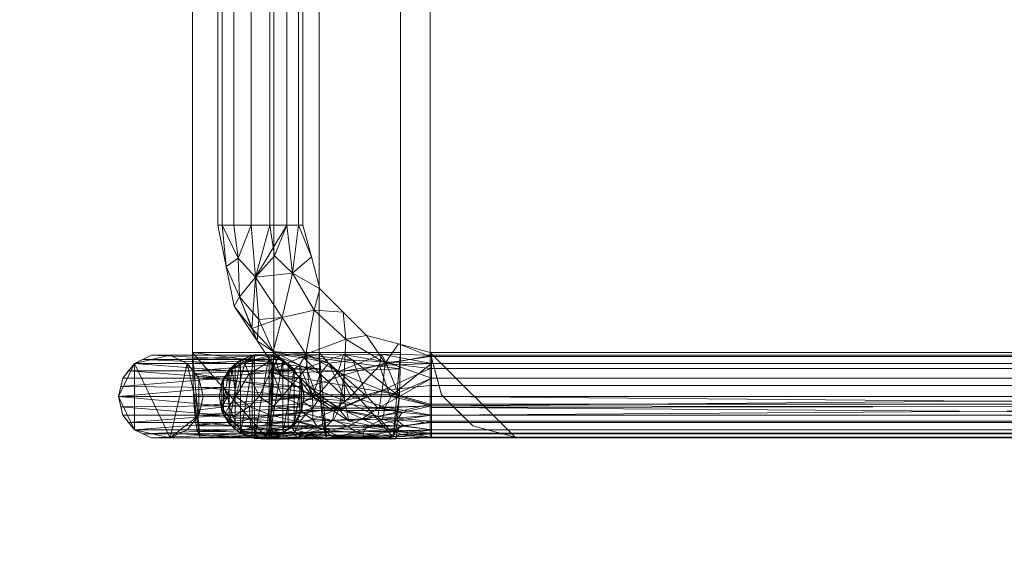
# Model space of a CAD drawing. Header units: inches. Extents: x -774 to 289, y -440 to 407.
# Tile 591 of 656: x 73 to 84, y 187 to 193. Entities that reach past the tile are written whole.
import ezdxf

# ---------------------------------------------------------------- set-up
doc = ezdxf.new("R2010")
doc.units = ezdxf.units.IN
doc.header["$MEASUREMENT"] = 0
for name, color, linetype, lineweight in [('A-FLOR', 192, 'Continuous', 13), ('A-ROOF', 132, 'Continuous', 13), ('I-FURN', 30, 'Continuous', 9)]:
    doc.layers.add(name, color=color, linetype=linetype, lineweight=lineweight)

# ---------------------------------------------------------------- blocks, each defined once
blk = doc.blocks.new('Chair-Breuer - Chair-Breuer-315749-_3D_')
at = {"layer": 'I-FURN'}
mesh = blk.add_polyface(dxfattribs=at)
corners = [(7.5, 9.5, 18), (-7.5, 9.5, 18), (-8, 9.366, 18), (-8.366, 9, 18), (-8.5, 8.5, 18), (-8.5, -5, 18), (-8.366, -5.5, 18), (-8, -5.866, 18), (-7.5, -6, 18), (7.5, -6, 18), (8, -5.866, 18), (8.366, -5.5, 18), (8.5, -5, 18), (8.5, 8.5, 18), (8.366, 9, 18), (8, 9.366, 18)]
mesh.append_faces([[corners[k] for k in face] for face in [(0, 13, 14, 15), (4, 1, 2, 3)]], dxfattribs={"vtx0": -1})
mesh.append_faces([[corners[k] for k in face] for face in [(13, 0, 9, 12)]], dxfattribs={"vtx0": -1, "vtx1": -1, "vtx2": -1})
mesh.append_faces([[corners[k] for k in face] for face in [(9, 0, 1, 8)]], dxfattribs={"vtx0": -1, "vtx2": -1})
mesh.append_faces([[corners[k] for k in face] for face in [(1, 4, 5, 8)]], dxfattribs={"vtx0": -1, "vtx2": -1, "vtx3": -1})
mesh.append_faces([[corners[k] for k in face] for face in [(11, 12, 9, 10)]], dxfattribs={"vtx1": -1})
mesh.append_faces([[corners[k] for k in face] for face in [(6, 7, 8, 5)]], dxfattribs={"vtx2": -1})
mesh = blk.add_polyface(dxfattribs=at)
corners = [(7.5, 9.5, 16.5), (8, 9.366, 16.5), (8.366, 9, 16.5), (8.5, 8.5, 16.5), (8.5, -5, 16.5), (8.366, -5.5, 16.5), (8, -5.866, 16.5), (7.5, -6, 16.5), (-7.5, -6, 16.5), (-8, -5.866, 16.5), (-8.366, -5.5, 16.5), (-8.5, -5, 16.5), (-8.5, 8.5, 16.5), (-8.366, 9, 16.5), (-8, 9.366, 16.5), (-7.5, 9.5, 16.5)]
mesh.append_faces([[corners[k] for k in face] for face in [(7, 0, 3, 4)]], dxfattribs={"vtx0": -1, "vtx1": -1, "vtx3": -1})
mesh.append_faces([[corners[k] for k in face] for face in [(11, 12, 15, 8)]], dxfattribs={"vtx1": -1, "vtx2": -1, "vtx3": -1})
mesh.append_faces([[corners[k] for k in face] for face in [(7, 8, 15, 0)]], dxfattribs={"vtx1": -1, "vtx3": -1})
mesh.append_faces([[corners[k] for k in face] for face in [(9, 10, 11, 8), (5, 6, 7, 4)]], dxfattribs={"vtx2": -1})
mesh.append_faces([[corners[k] for k in face] for face in [(12, 13, 14, 15), (0, 1, 2, 3)]], dxfattribs={"vtx3": -1})
mesh = blk.add_polyface(dxfattribs=at)
corners = [(8.5, 8.5, 18), (8.5, -5, 18), (8.5, -5, 16.5), (8.5, 8.5, 16.5)]
mesh.append_faces([[corners[k] for k in face] for face in [(3, 0, 1, 2)]])
mesh = blk.add_polyface(dxfattribs=at)
corners = [(7.5, -6, 0.5), (7.55, -6, 0.717), (7.688, -6, 0.891), (7.889, -6, 0.987), (8.111, -6, 0.987), (8.312, -6, 0.891), (8.45, -6, 0.717), (8.5, -6, 0.5), (8.5, 7.015, 0.5), (8.45, 7.015, 0.717), (8.312, 7.015, 0.891), (8.111, 7.015, 0.987), (7.889, 7.015, 0.987), (7.688, 7.015, 0.891), (7.55, 7.015, 0.717), (7.5, 7.015, 0.5)]
mesh.append_faces([[corners[k] for k in face] for face in [(8, 9, 6, 7)]], dxfattribs={"vtx1": -1})
mesh.append_faces([[corners[k] for k in face] for face in [(10, 11, 4, 5), (9, 10, 5, 6), (3, 4, 11, 12), (12, 13, 2, 3), (13, 14, 1, 2)]], dxfattribs={"vtx1": -1, "vtx3": -1})
mesh.append_faces([[corners[k] for k in face] for face in [(14, 15, 0, 1)]], dxfattribs={"vtx3": -1})
mesh = blk.add_polyface(dxfattribs=at)
corners = [(8.5, -6, 0.5), (8.45, -6, 0.283), (8.312, -6, 0.109), (8.111, -6, 0.012), (7.889, -6, 0.012), (7.688, -6, 0.109), (7.55, -6, 0.283), (7.5, -6, 0.5), (7.5, 7.015, 0.5), (7.55, 7.015, 0.283), (7.688, 7.015, 0.109), (7.889, 7.015, 0.012), (8.111, 7.015, 0.012), (8.312, 7.015, 0.109), (8.45, 7.015, 0.283), (8.5, 7.015, 0.5)]
mesh.append_faces([[corners[k] for k in face] for face in [(5, 10, 11, 4)]], dxfattribs={"vtx0": -1, "vtx2": -1})
mesh.append_faces([[corners[k] for k in face] for face in [(8, 9, 6, 7)]], dxfattribs={"vtx1": -1})
mesh.append_faces([[corners[k] for k in face] for face in [(9, 10, 5, 6), (3, 4, 11, 12), (12, 13, 2, 3), (13, 14, 1, 2)]], dxfattribs={"vtx1": -1, "vtx3": -1})
mesh.append_faces([[corners[k] for k in face] for face in [(14, 15, 0, 1)]], dxfattribs={"vtx3": -1})
mesh = blk.add_polyface(dxfattribs=at)
corners = [(8.021, 7.015, 16.5), (7.804, 7.015, 16.45), (7.63, 7.015, 16.312), (7.534, 7.015, 16.111), (7.534, 7.015, 15.889), (7.63, 7.015, 15.688), (7.804, 7.015, 15.55), (8.021, 7.015, 15.5), (8.021, -5.985, 15.5), (7.804, -5.985, 15.55), (7.63, -5.985, 15.688), (7.534, -5.985, 15.889), (7.534, -5.985, 16.111), (7.63, -5.985, 16.312), (7.804, -5.985, 16.45), (8.021, -5.985, 16.5)]
mesh.append_faces([[corners[k] for k in face] for face in [(8, 9, 6, 7)]], dxfattribs={"vtx1": -1})
mesh.append_faces([[corners[k] for k in face] for face in [(10, 11, 4, 5), (9, 10, 5, 6), (3, 4, 11, 12), (12, 13, 2, 3), (13, 14, 1, 2)]], dxfattribs={"vtx1": -1, "vtx3": -1})
mesh.append_faces([[corners[k] for k in face] for face in [(14, 15, 0, 1)]], dxfattribs={"vtx3": -1})
mesh = blk.add_polyface(dxfattribs=at)
corners = [(8.021, 7.015, 15.5), (8.238, 7.015, 15.55), (8.412, 7.015, 15.688), (8.508, 7.015, 15.889), (8.508, 7.015, 16.111), (8.412, 7.015, 16.312), (8.238, 7.015, 16.45), (8.021, 7.015, 16.5), (8.021, -5.985, 16.5), (8.238, -5.985, 16.45), (8.412, -5.985, 16.312), (8.508, -5.985, 16.111), (8.508, -5.985, 15.889), (8.412, -5.985, 15.688), (8.238, -5.985, 15.55), (8.021, -5.985, 15.5), (8.148, 7.015, 16.471), (8.129, -5.985, 16.475), (8.325, -5.985, 16.381), (8.325, 7.015, 16.381), (8.46, -5.985, 16.212), (8.46, 7.015, 16.212), (8.508, 7.015, 16), (8.508, -5.985, 16), (8.46, -5.985, 15.788), (8.46, 7.015, 15.788), (8.325, -5.985, 15.619), (8.325, 7.015, 15.619), (8.148, -5.985, 15.529), (8.129, 7.015, 15.525)]
mesh.append_faces([[corners[k] for k in face] for face in [(17, 7, 8)]], dxfattribs={"vtx0": -1})
mesh.append_faces([[corners[k] for k in face] for face in [(9, 16, 17), (28, 1, 14), (7, 17, 16), (1, 28, 29), (15, 29, 28)]], dxfattribs={"vtx0": -1, "vtx1": -1})
mesh.append_faces([[corners[k] for k in face] for face in [(9, 6, 16)]], dxfattribs={"vtx0": -1, "vtx2": -1})
mesh.append_faces([[corners[k] for k in face] for face in [(19, 6, 9, 18), (21, 5, 10, 20), (5, 19, 18, 10), (4, 21, 20, 11), (23, 12, 3, 22), (25, 3, 12, 24), (13, 26, 27, 2), (24, 13, 2, 25), (1, 27, 26, 14), (22, 4, 11, 23)]], dxfattribs={"vtx1": -1, "vtx3": -1})
mesh.append_faces([[corners[k] for k in face] for face in [(15, 0, 29)]], dxfattribs={"vtx2": -1})
mesh = blk.add_polyface(dxfattribs=at)
corners = [(8.5, -5, 18), (8.366, -5.5, 18), (8, -5.866, 18), (7.5, -6, 18), (7.5, -6, 16.5), (8, -5.866, 16.5), (8.366, -5.5, 16.5), (8.5, -5, 16.5), (7.692, -5.948, 18), (7.75, -5.933, 16.5), (8.183, -5.683, 18), (8.183, -5.683, 16.5), (8.448, -5.192, 18), (8.433, -5.25, 16.5)]
mesh.append_faces([[corners[k] for k in face] for face in [(4, 8, 3)]], dxfattribs={"vtx0": -1})
mesh.append_faces([[corners[k] for k in face] for face in [(13, 1, 6), (1, 13, 12)]], dxfattribs={"vtx0": -1, "vtx1": -1})
mesh.append_faces([[corners[k] for k in face] for face in [(2, 9, 5), (8, 4, 9), (10, 11, 6, 1), (12, 13, 7), (11, 10, 2, 5)]], dxfattribs={"vtx0": -1, "vtx2": -1})
mesh.append_faces([[corners[k] for k in face] for face in [(2, 8, 9)]], dxfattribs={"vtx1": -1, "vtx2": -1})
mesh.append_faces([[corners[k] for k in face] for face in [(7, 0, 12)]], dxfattribs={"vtx2": -1})
mesh = blk.add_polyface(dxfattribs=at)
corners = [(7.5, -6, 18), (-7.5, -6, 18), (-7.5, -6, 16.5), (7.5, -6, 16.5)]
mesh.append_faces([[corners[k] for k in face] for face in [(3, 0, 1, 2)]])
mesh = blk.add_polyface(dxfattribs=at)
corners = [(7.5, -6, 0.5), (7.299, -6.75, 0.5), (6.75, -7.299, 0.5), (6, -7.5, 0.5), (6, -7.55, 0.717), (6, -7.688, 0.891), (6, -7.889, 0.987), (6, -8.111, 0.987), (6, -8.312, 0.891), (6, -8.45, 0.717), (6, -8.5, 0.5), (6.957, -8.31, 0.5), (7.768, -7.768, 0.5), (8.31, -6.957, 0.5), (8.5, -6, 0.5), (8.45, -6, 0.717), (8.312, -6, 0.891), (8.111, -6, 0.987), (7.889, -6, 0.987), (7.688, -6, 0.891), (7.55, -6, 0.717), (6.487, -8.403, 0.5), (8.403, -6.487, 0.5), (7.09, -7.743, 0.997), (7.766, -7.012, 0.998), (6.613, -8.058, 0.977), (6.566, -7.623, 0.913), (8.256, -6.616, 0.868), (7.626, -6.53, 0.907), (6.39, -8.263, 0.903), (6.846, -8.247, 0.798), (7.362, -8.039, 0.5), (7.489, -7.852, 0.829), (7.346, -6.994, 0.879), (7.907, -7.426, 0.823), (7.521, -7.464, 0.987), (7.003, -7.369, 0.898), (7.948, -6.565, 0.999), (8.039, -7.362, 0.5), (6.375, -7.4, 0.5), (7.4, -6.375, 0.5), (7.113, -8.02, 0.895), (7.025, -7.025, 0.5), (8.171, -7.074, 0.768)]
mesh.append_faces([[corners[k] for k in face] for face in [(40, 20, 0)]], dxfattribs={"vtx0": -1})
mesh.append_faces([[corners[k] for k in face] for face in [(9, 29, 8), (16, 22, 15), (5, 26, 4), (19, 37, 18)]], dxfattribs={"vtx0": -1, "vtx1": -1})
mesh.append_faces([[corners[k] for k in face] for face in [(39, 4, 26), (21, 30, 29), (7, 29, 25), (9, 21, 29), (25, 23, 26), (35, 23, 32), (25, 26, 5), (28, 1, 33), (34, 24, 35), (31, 32, 41), (25, 30, 41), (19, 28, 37), (36, 26, 23), (27, 22, 16), (43, 37, 24), (43, 24, 34), (24, 28, 33), (30, 25, 29), (24, 37, 28), (32, 12, 34), (20, 40, 28), (41, 32, 23), (33, 36, 35), (27, 43, 13), (34, 35, 32), (33, 35, 24), (35, 36, 23), (33, 42, 36), (17, 37, 27), (2, 26, 36), (25, 41, 23), (31, 41, 30), (43, 27, 37), (38, 43, 34)]], dxfattribs={"vtx0": -1, "vtx1": -1, "vtx2": -1})
mesh.append_faces([[corners[k] for k in face] for face in [(29, 7, 8), (26, 2, 39), (25, 5, 6), (27, 16, 17), (37, 17, 18), (28, 19, 20), (30, 21, 11), (30, 11, 31), (34, 12, 38), (43, 38, 13), (33, 1, 42)]], dxfattribs={"vtx0": -1, "vtx2": -1})
mesh.append_faces([[corners[k] for k in face] for face in [(14, 15, 22), (3, 4, 39)]], dxfattribs={"vtx1": -1})
mesh.append_faces([[corners[k] for k in face] for face in [(31, 12, 32), (6, 7, 25), (13, 22, 27), (40, 1, 28), (42, 2, 36)]], dxfattribs={"vtx1": -1, "vtx2": -1})
mesh.append_faces([[corners[k] for k in face] for face in [(9, 10, 21)]], dxfattribs={"vtx2": -1})
mesh = blk.add_polyface(dxfattribs=at)
corners = [(8.5, -6, 0.5), (8.31, -6.957, 0.5), (7.768, -7.768, 0.5), (6.957, -8.31, 0.5), (6, -8.5, 0.5), (6, -8.45, 0.283), (6, -8.312, 0.109), (6, -8.111, 0.012), (6, -7.889, 0.012), (6, -7.688, 0.109), (6, -7.55, 0.283), (6, -7.5, 0.5), (6.75, -7.299, 0.5), (7.299, -6.75, 0.5), (7.5, -6, 0.5), (7.55, -6, 0.283), (7.688, -6, 0.109), (7.889, -6, 0.012), (8.111, -6, 0.012), (8.312, -6, 0.109), (8.45, -6, 0.283), (8.403, -6.487, 0.5), (6.487, -8.403, 0.5), (7.09, -7.743, 0.003), (7.766, -7.012, 0.001), (6.613, -8.058, 0.022), (6.566, -7.623, 0.087), (8.256, -6.616, 0.131), (7.626, -6.53, 0.092), (6.39, -8.263, 0.097), (6.364, -7.834, 0.017), (6.846, -8.247, 0.201), (7.362, -8.039, 0.5), (7.489, -7.852, 0.17), (7.346, -6.994, 0.121), (7.907, -7.426, 0.176), (7.521, -7.464, 0.012), (7.003, -7.369, 0.101), (7.948, -6.565, 0.001), (8.039, -7.362, 0.5), (6.375, -7.4, 0.5), (7.4, -6.375, 0.5), (7.219, -8.101, 0.242), (7.025, -7.025, 0.5), (8.069, -7.008, 0.101)]
mesh.append_faces([[corners[k] for k in face] for face in [(8, 25, 7), (32, 33, 2), (3, 42, 32), (1, 27, 21), (22, 31, 3), (16, 28, 15), (18, 38, 17), (43, 37, 12)]], dxfattribs={"vtx0": -1, "vtx1": -1})
mesh.append_faces([[corners[k] for k in face] for face in [(37, 43, 34), (5, 29, 22), (25, 26, 23), (33, 35, 2), (26, 25, 30), (25, 29, 7), (30, 9, 26), (34, 28, 24), (41, 15, 28), (42, 23, 33), (24, 28, 38), (44, 38, 27), (38, 18, 27), (35, 33, 36), (19, 21, 27), (38, 44, 24), (29, 25, 31), (22, 29, 31), (23, 42, 25), (42, 33, 32), (25, 8, 30), (3, 31, 42), (36, 33, 23), (36, 34, 24), (37, 23, 26), (44, 35, 24), (44, 39, 35), (36, 23, 37), (35, 36, 24), (37, 26, 12), (36, 37, 34), (16, 38, 28), (10, 40, 26), (13, 28, 34), (42, 31, 25), (1, 44, 27)]], dxfattribs={"vtx0": -1, "vtx1": -1, "vtx2": -1})
mesh.append_faces([[corners[k] for k in face] for face in [(29, 5, 6), (30, 8, 9), (28, 13, 41), (26, 9, 10), (21, 19, 20)]], dxfattribs={"vtx0": -1, "vtx2": -1})
mesh.append_faces([[corners[k] for k in face] for face in [(4, 5, 22), (14, 15, 41)]], dxfattribs={"vtx1": -1})
mesh.append_faces([[corners[k] for k in face] for face in [(40, 12, 26), (6, 7, 29), (16, 17, 38), (18, 19, 27), (1, 39, 44), (39, 2, 35), (43, 13, 34)]], dxfattribs={"vtx1": -1, "vtx2": -1})
mesh.append_faces([[corners[k] for k in face] for face in [(10, 11, 40), (20, 0, 21)]], dxfattribs={"vtx2": -1})
mesh = blk.add_polyface(dxfattribs=at)
corners = [(8.021, -7.484, 18.022), (8.021, -7.291, 17.263), (8.021, -6.741, 16.705), (8.021, -5.985, 16.5), (7.804, -5.985, 16.45), (7.63, -5.985, 16.312), (7.534, -5.985, 16.111), (7.534, -5.985, 15.889), (7.63, -5.985, 15.688), (7.804, -5.985, 15.55), (8.021, -5.985, 15.5), (8.021, -6.936, 15.688), (8.021, -7.745, 16.225), (8.021, -8.288, 17.028), (8.021, -8.484, 17.978), (7.85, -8.454, 17.979), (7.7, -8.368, 17.983), (7.588, -8.234, 17.989), (7.529, -8.071, 17.996), (7.529, -7.898, 18.004), (7.588, -7.735, 18.011), (7.699, -7.602, 18.017), (7.85, -7.515, 18.021), (8.021, -6.472, 15.596), (8.021, -8.384, 17.492), (7.527, -7.766, 16.934), (7.523, -7.02, 16.239), (7.622, -8.183, 17.321), (7.649, -7.54, 17.404), (7.524, -7.862, 17.499), (7.653, -6.598, 15.743), (7.611, -6.525, 16.374), (7.698, -8.333, 17.603), (7.625, -7.195, 16.813), (8.021, -7.34, 15.956), (7.681, -7.458, 16.148), (7.707, -7.869, 16.532), (7.527, -7.45, 16.526), (8.021, -8.016, 16.626), (7.758, -8.137, 16.882), (7.522, -6.573, 16.052), (7.73, -7.084, 15.859), (8.021, -7.388, 17.642), (8.021, -6.363, 16.602), (7.566, -7.489, 17.026), (7.752, -7.296, 17.121), (8.021, -7.016, 16.984), (7.593, -6.913, 16.526)]
mesh.append_faces([[corners[k] for k in face] for face in [(42, 22, 0)]], dxfattribs={"vtx0": -1})
mesh.append_faces([[corners[k] for k in face] for face in [(11, 30, 23), (17, 32, 16), (34, 41, 11), (12, 35, 34), (22, 28, 21), (24, 32, 13), (13, 39, 38), (1, 45, 42)]], dxfattribs={"vtx0": -1, "vtx1": -1})
mesh.append_faces([[corners[k] for k in face] for face in [(44, 45, 33), (23, 30, 8), (26, 40, 41), (13, 32, 27), (40, 7, 30), (29, 21, 28), (28, 44, 25), (47, 43, 31), (47, 31, 26), (40, 26, 31), (15, 32, 24), (18, 27, 32), (28, 42, 45), (39, 25, 36), (22, 42, 28), (25, 27, 29), (33, 47, 37), (25, 29, 28), (37, 36, 25), (18, 29, 27), (43, 4, 31), (34, 35, 41), (36, 35, 12), (37, 26, 35), (46, 33, 45), (39, 13, 27), (38, 39, 36), (36, 37, 35), (37, 25, 44), (25, 39, 27), (40, 31, 5), (41, 40, 30), (26, 41, 35), (11, 41, 30), (37, 44, 33), (28, 45, 44), (37, 47, 26), (2, 47, 33)]], dxfattribs={"vtx0": -1, "vtx1": -1, "vtx2": -1})
mesh.append_faces([[corners[k] for k in face] for face in [(47, 2, 43), (30, 7, 8), (29, 18, 19), (40, 5, 6), (40, 6, 7), (31, 4, 5), (32, 15, 16), (36, 12, 38), (45, 1, 46)]], dxfattribs={"vtx0": -1, "vtx2": -1})
mesh.append_faces([[corners[k] for k in face] for face in [(14, 15, 24), (3, 4, 43)]], dxfattribs={"vtx1": -1})
mesh.append_faces([[corners[k] for k in face] for face in [(8, 9, 23), (20, 21, 29), (17, 18, 32), (19, 20, 29), (46, 2, 33)]], dxfattribs={"vtx1": -1, "vtx2": -1})
mesh.append_faces([[corners[k] for k in face] for face in [(9, 10, 23)]], dxfattribs={"vtx2": -1})
mesh = blk.add_polyface(dxfattribs=at)
corners = [(8.021, -8.484, 17.978), (8.021, -8.288, 17.028), (8.021, -7.745, 16.225), (8.021, -6.936, 15.688), (8.021, -5.985, 15.5), (8.238, -5.985, 15.55), (8.412, -5.985, 15.688), (8.508, -5.985, 15.889), (8.508, -5.985, 16.111), (8.412, -5.985, 16.312), (8.238, -5.985, 16.45), (8.021, -5.985, 16.5), (8.021, -6.741, 16.705), (8.021, -7.291, 17.263), (8.021, -7.484, 18.022), (8.192, -7.515, 18.021), (8.342, -7.601, 18.017), (8.454, -7.735, 18.011), (8.513, -7.898, 18.004), (8.513, -8.071, 17.996), (8.454, -8.234, 17.989), (8.343, -8.367, 17.983), (8.192, -8.454, 17.979), (8.473, -7.556, 16.44), (8.428, -7.213, 16.81), (8.52, -7.792, 17.083), (8.386, -8.114, 17.026), (8.304, -7.152, 15.889), (8.292, -7.383, 17.266), (8.52, -6.88, 16.18), (8.484, -8.062, 17.311), (8.497, -7.72, 17.368), (8.254, -8.322, 17.29), (8.241, -7.877, 16.445), (8.509, -7.357, 16.699), (8.48, -6.685, 16.34), (8.282, -6.801, 16.654), (8.46, -6.794, 15.912), (8.415, -7.582, 17.443), (8.158, -7.067, 16.934), (8.159, -7.381, 17.401), (8.156, -6.617, 16.619), (8.518, -7.428, 16.539), (8.021, -8.384, 17.492), (8.134, -8.368, 17.289), (8.138, -8.129, 16.741), (8.021, -8.016, 16.626), (8.082, -8.474, 17.979), (8.129, -8.45, 17.666), (8.217, -8.415, 17.618), (8.267, -8.411, 17.981), (8.132, -7.846, 16.349), (8.021, -7.34, 15.956), (8.164, -7.122, 15.797), (8.207, -7.525, 16.076), (8.145, -6.53, 15.576), (8.286, -6.561, 15.646), (8.314, -7.575, 16.196), (8.406, -7.261, 16.064), (8.345, -7.901, 16.587), (8.429, -7.854, 16.681), (8.487, -7.838, 16.85), (8.276, -8.126, 16.851), (8.394, -7.627, 16.344), (8.381, -6.749, 15.781), (8.436, -6.405, 15.76), (8.46, -5.985, 15.788), (8.489, -6.393, 15.862), (8.518, -6.416, 15.992), (8.516, -6.498, 16.142), (8.503, -6.781, 16.021), (8.48, -7.171, 16.148), (8.513, -6.936, 16.344), (8.487, -7.067, 16.54), (8.436, -6.876, 16.529), (8.424, -6.446, 16.359), (8.325, -5.985, 16.381), (8.298, -6.392, 16.469), (8.46, -5.985, 16.212), (8.368, -6.969, 16.688), (8.3, -7.138, 16.913), (8.371, -7.335, 17.064), (8.477, -7.332, 16.813), (8.445, -7.467, 17.099), (8.5, -7.556, 17.012), (8.516, -7.725, 17.165), (8.521, -7.921, 17.559), (8.508, -5.985, 16), (8.325, -5.985, 15.619), (8.367, -6.348, 15.667), (8.463, -7.629, 17.356), (8.513, -7.975, 17.372), (8.209, -6.332, 16.503), (8.129, -5.985, 16.475), (8.509, -7.098, 16.208), (8.106, -7.55, 16.061), (8.447, -8.034, 17.042), (8.425, -8.221, 17.491), (8.348, -8.286, 17.401), (8.267, -7.558, 18.019), (8.318, -7.539, 17.63), (8.237, -7.469, 17.558), (8.484, -8.153, 17.993), (8.484, -7.816, 18.007), (8.506, -7.837, 17.679), (8.398, -7.668, 18.014), (8.021, -7.016, 16.984), (8.021, -7.388, 17.642), (8.082, -7.495, 18.021), (8.021, -6.363, 16.602), (8.021, -6.46, 15.594), (8.129, -5.985, 15.525), (8.366, -6.309, 16.395), (8.357, -6.65, 16.512), (8.468, -6.339, 16.259)]
mesh.append_faces([[corners[k] for k in face] for face in [(111, 110, 4)]], dxfattribs={"vtx0": -1})
mesh.append_faces([[corners[k] for k in face] for face in [(15, 40, 108), (1, 44, 43), (16, 100, 99), (47, 48, 22), (7, 67, 66), (78, 114, 8), (21, 97, 20), (50, 98, 21), (99, 101, 15), (9, 114, 78)]], dxfattribs={"vtx0": -1, "vtx1": -1})
mesh.append_faces([[corners[k] for k in face] for face in [(34, 72, 73), (93, 109, 41), (112, 113, 75), (29, 72, 42), (34, 73, 82), (110, 111, 55), (42, 34, 25), (54, 51, 95), (27, 56, 64), (53, 56, 27), (37, 67, 70), (80, 81, 79), (32, 44, 45), (36, 41, 39), (45, 51, 33), (59, 33, 57), (79, 81, 24), (31, 90, 17), (86, 25, 85), (40, 28, 39), (57, 33, 54), (85, 34, 84), (61, 30, 96), (86, 91, 25), (85, 31, 104), (62, 33, 59), (98, 32, 62), (66, 67, 65), (97, 98, 26), (37, 70, 71), (98, 49, 32), (96, 26, 60), (43, 48, 47), (26, 96, 97), (29, 68, 69), (69, 72, 29), (69, 8, 114), (24, 73, 74), (65, 67, 37), (58, 57, 27), (83, 90, 84), (99, 100, 101), (40, 39, 13), (80, 39, 28), (101, 100, 28), (92, 36, 77), (61, 42, 25), (23, 71, 94), (48, 43, 44), (45, 44, 1), (48, 49, 22), (45, 33, 62), (49, 44, 32), (44, 49, 48), (46, 51, 45), (98, 50, 49), (54, 95, 53), (56, 53, 55), (55, 53, 3), (54, 33, 51), (53, 27, 54), (57, 54, 27), (55, 5, 56), (64, 65, 37), (27, 64, 58), (59, 60, 26), (71, 58, 37), (23, 60, 63), (57, 58, 63), (26, 98, 62), (63, 60, 59), (60, 23, 61), (42, 61, 23), (91, 61, 25), (26, 62, 59), (45, 62, 32), (57, 63, 59), (23, 63, 58), (89, 65, 64), (58, 64, 37), (88, 89, 56), (68, 67, 7), (67, 68, 70), (87, 69, 68), (35, 114, 75), (72, 69, 35), (68, 29, 70), (94, 71, 70), (70, 29, 94), (58, 71, 23), (73, 72, 35), (42, 72, 34), (74, 73, 35), (82, 73, 24), (75, 74, 35), (79, 24, 74), (92, 77, 10), (76, 77, 112), (79, 113, 36), (74, 75, 113), (75, 114, 9), (80, 79, 36), (39, 80, 36), (80, 28, 81), (100, 81, 28), (83, 81, 38), (83, 82, 24), (84, 34, 82), (81, 83, 24), (90, 83, 38), (83, 84, 82), (85, 84, 31), (34, 85, 25), (19, 30, 91), (65, 89, 6), (56, 89, 64), (84, 90, 31), (19, 91, 86), (61, 91, 30), (36, 92, 41), (29, 42, 94), (23, 94, 42), (2, 95, 51), (53, 95, 52), (61, 96, 60), (30, 97, 96), (97, 21, 98), (40, 101, 28), (38, 100, 16), (81, 100, 38), (41, 92, 93), (102, 97, 30), (86, 85, 104), (86, 104, 18), (17, 104, 31), (38, 17, 90), (12, 39, 41), (40, 15, 101), (107, 108, 40), (113, 112, 77), (9, 112, 75), (36, 113, 77), (113, 79, 74), (69, 114, 35)]], dxfattribs={"vtx0": -1, "vtx1": -1, "vtx2": -1})
mesh.append_faces([[corners[k] for k in face] for face in [(104, 103, 18), (39, 12, 106), (53, 52, 3), (77, 76, 10), (40, 13, 107), (45, 1, 46), (51, 46, 2), (55, 3, 110), (89, 88, 6), (65, 6, 66), (69, 87, 8), (68, 7, 87), (56, 5, 88), (92, 10, 93), (30, 19, 102)]], dxfattribs={"vtx0": -1, "vtx2": -1})
mesh.append_faces([[corners[k] for k in face] for face in [(11, 109, 93)]], dxfattribs={"vtx1": -1})
mesh.append_faces([[corners[k] for k in face] for face in [(2, 52, 95), (105, 17, 38, 16), (102, 20, 97), (50, 22, 49), (9, 76, 112), (17, 103, 104), (18, 19, 86), (106, 13, 39), (109, 12, 41), (111, 5, 55)]], dxfattribs={"vtx1": -1, "vtx2": -1})
mesh.append_faces([[corners[k] for k in face] for face in [(107, 14, 108), (47, 0, 43)]], dxfattribs={"vtx2": -1})
mesh = blk.add_polyface(dxfattribs=at)
corners = [(-7.5, -7.308, 31.751), (7.5, -7.308, 31.751), (8, -7.296, 31.617), (8.366, -7.264, 31.253), (8.5, -7.221, 30.755), (8.5, -6.436, 21.789), (8.366, -6.393, 21.291), (8, -6.361, 20.926), (7.5, -6.349, 20.793), (-7.5, -6.349, 20.793), (-8, -6.361, 20.926), (-8.366, -6.393, 21.291), (-8.5, -6.436, 21.789), (-8.5, -7.221, 30.755), (-8.366, -7.264, 31.253), (-8, -7.296, 31.617)]
mesh.append_faces([[corners[k] for k in face] for face in [(13, 0, 9), (8, 1, 5)]], dxfattribs={"vtx0": -1, "vtx1": -1, "vtx2": -1})
mesh.append_faces([[corners[k] for k in face] for face in [(9, 0, 1, 8), (1, 4, 5)]], dxfattribs={"vtx0": -1, "vtx2": -1})
mesh.append_faces([[corners[k] for k in face] for face in [(3, 4, 2)]], dxfattribs={"vtx1": -1})
mesh.append_faces([[corners[k] for k in face] for face in [(15, 0, 13), (11, 12, 9), (12, 13, 9), (1, 2, 4), (7, 8, 5)]], dxfattribs={"vtx1": -1, "vtx2": -1})
mesh.append_faces([[corners[k] for k in face] for face in [(13, 14, 15), (9, 10, 11), (5, 6, 7)]], dxfattribs={"vtx2": -1})
mesh = blk.add_polyface(dxfattribs=at)
corners = [(-7.5, -6.349, 20.793), (7.5, -6.349, 20.793), (7.5, -7.843, 20.662), (-7.5, -7.843, 20.662)]
mesh.append_faces([[corners[k] for k in face] for face in [(3, 0, 1, 2)]])
mesh = blk.add_polyface(dxfattribs=at)
corners = [(7.5, -6.349, 20.793), (8, -6.361, 20.926), (8.366, -6.393, 21.291), (8.5, -6.436, 21.789), (8.5, -7.931, 21.658), (8.366, -7.887, 21.16), (8, -7.855, 20.795), (7.5, -7.843, 20.662), (8.448, -7.914, 21.466), (8.433, -6.414, 21.54), (8.183, -6.377, 21.108), (8.183, -7.871, 20.978), (7.692, -6.354, 20.844), (7.75, -7.849, 20.729)]
mesh.append_faces([[corners[k] for k in face] for face in [(9, 5, 2), (5, 9, 8), (1, 13, 12), (13, 1, 6)]], dxfattribs={"vtx0": -1, "vtx1": -1})
mesh.append_faces([[corners[k] for k in face] for face in [(8, 9, 3), (10, 11, 6), (12, 13, 7), (11, 10, 2, 5), (6, 1, 10)]], dxfattribs={"vtx0": -1, "vtx2": -1})
mesh.append_faces([[corners[k] for k in face] for face in [(3, 4, 8), (7, 0, 12)]], dxfattribs={"vtx2": -1})
mesh = blk.add_polyface(dxfattribs=at)
corners = [(8.5, -6.436, 21.789), (8.5, -7.221, 30.755), (8.5, -8.715, 30.624), (8.5, -7.931, 21.658)]
mesh.append_faces([[corners[k] for k in face] for face in [(3, 0, 1, 2)]])
mesh = blk.add_polyface(dxfattribs=at)
corners = [(8.5, -7.221, 30.755), (8.366, -7.264, 31.253), (8, -7.296, 31.617), (7.5, -7.308, 31.751), (7.5, -8.802, 31.62), (8, -8.79, 31.487), (8.366, -8.759, 31.122), (8.5, -8.715, 30.624), (7.692, -7.303, 31.699), (7.75, -8.796, 31.553), (8.183, -7.28, 31.435), (8.183, -8.775, 31.304), (8.448, -7.237, 30.946), (8.433, -8.737, 30.873)]
mesh.append_faces([[corners[k] for k in face] for face in [(4, 8, 3)]], dxfattribs={"vtx0": -1})
mesh.append_faces([[corners[k] for k in face] for face in [(13, 1, 6), (1, 13, 12)]], dxfattribs={"vtx0": -1, "vtx1": -1})
mesh.append_faces([[corners[k] for k in face] for face in [(2, 9, 5), (8, 4, 9), (12, 13, 7), (6, 1, 10)]], dxfattribs={"vtx0": -1, "vtx2": -1})
mesh.append_faces([[corners[k] for k in face] for face in [(5, 11, 2), (2, 8, 9)]], dxfattribs={"vtx1": -1, "vtx2": -1})
mesh.append_faces([[corners[k] for k in face] for face in [(11, 6, 10, 2)]], dxfattribs={"vtx1": -1, "vtx3": -1})
mesh.append_faces([[corners[k] for k in face] for face in [(7, 0, 12)]], dxfattribs={"vtx2": -1})
mesh = blk.add_polyface(dxfattribs=at)
corners = [(7.5, -7.308, 31.751), (-7.5, -7.308, 31.751), (-7.5, -8.802, 31.62), (7.5, -8.802, 31.62)]
mesh.append_faces([[corners[k] for k in face] for face in [(0, 1, 2, 3)]])
mesh = blk.add_polyface(dxfattribs=at)
corners = [(-6, -7.5, 0.5), (-6, -7.55, 0.717), (-6, -7.688, 0.891), (-6, -7.889, 0.987), (-6, -8.111, 0.987), (-6, -8.312, 0.891), (-6, -8.45, 0.717), (-6, -8.5, 0.5), (6, -8.5, 0.5), (6, -8.45, 0.717), (6, -8.312, 0.891), (6, -8.111, 0.987), (6, -7.889, 0.987), (6, -7.688, 0.891), (6, -7.55, 0.717), (6, -7.5, 0.5)]
mesh.append_faces([[corners[k] for k in face] for face in [(10, 11, 4, 5), (9, 10, 5, 6), (3, 4, 11, 12), (12, 13, 2, 3), (13, 14, 1, 2)]], dxfattribs={"vtx1": -1, "vtx3": -1})
mesh.append_faces([[corners[k] for k in face] for face in [(7, 8, 9, 6)]], dxfattribs={"vtx2": -1})
mesh.append_faces([[corners[k] for k in face] for face in [(14, 15, 0, 1)]], dxfattribs={"vtx3": -1})
mesh = blk.add_polyface(dxfattribs=at)
corners = [(-6, -8.5, 0.5), (-6, -8.45, 0.283), (-6, -8.312, 0.109), (-6, -8.111, 0.012), (-6, -7.889, 0.012), (-6, -7.688, 0.109), (-6, -7.55, 0.283), (-6, -7.5, 0.5), (6, -7.5, 0.5), (6, -7.55, 0.283), (6, -7.688, 0.109), (6, -7.889, 0.012), (6, -8.111, 0.012), (6, -8.312, 0.109), (6, -8.45, 0.283), (6, -8.5, 0.5)]
mesh.append_faces([[corners[k] for k in face] for face in [(5, 10, 11, 4)]], dxfattribs={"vtx0": -1, "vtx2": -1})
mesh.append_faces([[corners[k] for k in face] for face in [(9, 10, 5, 6), (3, 4, 11, 12), (12, 13, 2, 3), (13, 14, 1, 2)]], dxfattribs={"vtx1": -1, "vtx3": -1})
mesh.append_faces([[corners[k] for k in face] for face in [(7, 8, 9, 6)]], dxfattribs={"vtx2": -1})
mesh.append_faces([[corners[k] for k in face] for face in [(14, 15, 0, 1)]], dxfattribs={"vtx3": -1})
mesh = blk.add_polyface(dxfattribs=at)
corners = [(8.021, -8.484, 17.978), (8.192, -8.454, 17.979), (8.343, -8.367, 17.983), (8.454, -8.234, 17.989), (8.513, -8.071, 17.996), (8.513, -7.898, 18.004), (8.454, -7.735, 18.011), (8.342, -7.601, 18.017), (8.192, -7.515, 18.021), (8.021, -7.484, 18.022), (7.85, -7.515, 18.021), (7.699, -7.602, 18.017), (7.588, -7.735, 18.011), (7.529, -7.898, 18.004), (7.529, -8.071, 17.996), (7.588, -8.234, 17.989), (7.7, -8.368, 17.983), (7.85, -8.454, 17.979)]
mesh.append_faces([[corners[k] for k in face] for face in [(1, 17, 0)]], dxfattribs={"vtx0": -1})
mesh.append_faces([[corners[k] for k in face] for face in [(17, 1, 16), (4, 14, 3), (14, 4, 13)]], dxfattribs={"vtx0": -1, "vtx1": -1})
mesh.append_faces([[corners[k] for k in face] for face in [(7, 10, 11), (6, 11, 12), (5, 12, 13), (11, 6, 7), (12, 5, 6), (13, 4, 5), (3, 14, 15), (16, 1, 2)]], dxfattribs={"vtx0": -1, "vtx2": -1})
mesh.append_faces([[corners[k] for k in face] for face in [(9, 10, 8)]], dxfattribs={"vtx1": -1})
mesh.append_faces([[corners[k] for k in face] for face in [(7, 8, 10), (15, 16, 2), (2, 3, 15)]], dxfattribs={"vtx1": -1, "vtx2": -1})
mesh = blk.add_polyface(dxfattribs=at)
corners = [(8.021, -8.485, 17.978), (7.804, -8.435, 17.98), (7.63, -8.296, 17.986), (7.534, -8.096, 17.995), (7.534, -7.873, 18.005), (7.63, -7.673, 18.014), (7.804, -7.534, 18.02), (8.021, -7.485, 18.022), (8.238, -7.534, 18.02), (8.412, -7.673, 18.014), (8.508, -7.873, 18.005), (8.508, -8.096, 17.995), (8.412, -8.296, 17.986), (8.238, -8.435, 17.98)]
mesh.append_faces([[corners[k] for k in face] for face in [(8, 6, 7), (1, 13, 0)]], dxfattribs={"vtx0": -1})
mesh.append_faces([[corners[k] for k in face] for face in [(10, 4, 5, 9), (12, 2, 3, 11)]], dxfattribs={"vtx0": -1, "vtx2": -1})
mesh.append_faces([[corners[k] for k in face] for face in [(5, 6, 8, 9), (3, 4, 10, 11), (1, 2, 12, 13)]], dxfattribs={"vtx1": -1, "vtx3": -1})
mesh = blk.add_polyface(dxfattribs=at)
corners = [(8.021, -7.485, 18.022), (7.804, -7.534, 18.02), (7.63, -7.673, 18.014), (7.534, -7.873, 18.005), (7.534, -8.096, 17.995), (7.63, -8.296, 17.986), (7.804, -8.435, 17.98), (8.021, -8.485, 17.978), (8.021, -9.671, 31.544), (7.804, -9.622, 31.548), (7.63, -9.484, 31.56), (7.534, -9.284, 31.578), (7.534, -9.063, 31.597), (7.63, -8.863, 31.615), (7.804, -8.725, 31.627), (8.021, -8.675, 31.631), (7.9, -9.644, 31.546), (7.913, -8.46, 17.979), (7.717, -8.366, 17.983), (7.717, -9.553, 31.554), (7.582, -8.196, 17.991), (7.582, -9.384, 31.569), (7.534, -7.985, 18), (7.534, -9.173, 31.588), (7.582, -7.773, 18.009), (7.582, -8.963, 31.606), (7.717, -7.603, 18.017), (7.717, -8.794, 31.621), (7.9, -7.512, 18.021), (7.913, -8.7, 31.629)]
mesh.append_faces([[corners[k] for k in face] for face in [(8, 17, 7), (0, 29, 15)]], dxfattribs={"vtx0": -1})
mesh.append_faces([[corners[k] for k in face] for face in [(1, 14, 28), (9, 6, 16), (11, 20, 21), (6, 19, 18), (2, 27, 26), (3, 25, 24), (14, 26, 27), (5, 21, 20)]], dxfattribs={"vtx0": -1, "vtx1": -1})
mesh.append_faces([[corners[k] for k in face] for face in [(10, 5, 18), (28, 14, 29), (11, 4, 20), (16, 6, 17), (18, 19, 10), (12, 3, 22, 23), (13, 2, 24), (14, 1, 26), (24, 25, 13), (23, 22, 4, 11)]], dxfattribs={"vtx0": -1, "vtx2": -1})
mesh.append_faces([[corners[k] for k in face] for face in [(8, 16, 17), (12, 25, 3), (0, 28, 29), (9, 19, 6), (10, 21, 5), (13, 27, 2)]], dxfattribs={"vtx1": -1, "vtx2": -1})
mesh = blk.add_polyface(dxfattribs=at)
corners = [(8.021, -8.485, 17.978), (8.238, -8.435, 17.98), (8.412, -8.296, 17.986), (8.508, -8.096, 17.995), (8.508, -7.873, 18.005), (8.412, -7.673, 18.014), (8.238, -7.534, 18.02), (8.021, -7.485, 18.022), (8.021, -8.675, 31.631), (8.238, -8.725, 31.627), (8.412, -8.863, 31.615), (8.508, -9.063, 31.597), (8.508, -9.284, 31.578), (8.412, -9.484, 31.56), (8.238, -9.622, 31.548), (8.021, -9.671, 31.544), (8.142, -7.512, 18.021), (8.129, -8.7, 31.629), (8.325, -8.794, 31.621), (8.325, -7.603, 18.017), (8.46, -8.963, 31.606), (8.46, -7.773, 18.009), (8.508, -7.985, 18), (8.508, -9.173, 31.588), (8.46, -9.384, 31.569), (8.46, -8.196, 17.991), (8.325, -9.553, 31.554), (8.325, -8.366, 17.983), (8.142, -9.644, 31.546), (8.129, -8.46, 17.979)]
mesh.append_faces([[corners[k] for k in face] for face in [(17, 7, 8)]], dxfattribs={"vtx0": -1})
mesh.append_faces([[corners[k] for k in face] for face in [(9, 16, 17), (28, 1, 14), (7, 17, 16), (1, 28, 29), (15, 29, 28)]], dxfattribs={"vtx0": -1, "vtx1": -1})
mesh.append_faces([[corners[k] for k in face] for face in [(9, 19, 6), (10, 21, 5), (21, 10, 20), (18, 5, 19), (20, 4, 21), (12, 25, 3), (27, 13, 26), (13, 27, 2), (25, 12, 24), (9, 6, 16), (24, 2, 25), (26, 1, 27), (19, 9, 18)]], dxfattribs={"vtx0": -1, "vtx2": -1})
mesh.append_faces([[corners[k] for k in face] for face in [(18, 10, 5), (20, 11, 4), (24, 13, 2), (26, 14, 1)]], dxfattribs={"vtx1": -1, "vtx2": -1})
mesh.append_faces([[corners[k] for k in face] for face in [(23, 12, 3, 22), (22, 4, 11, 23)]], dxfattribs={"vtx1": -1, "vtx3": -1})
mesh.append_faces([[corners[k] for k in face] for face in [(15, 0, 29)]], dxfattribs={"vtx2": -1})
mesh = blk.add_polyface(dxfattribs=at)
corners = [(-7.5, -8.802, 31.62), (-8, -8.79, 31.487), (-8.366, -8.759, 31.122), (-8.5, -8.715, 30.624), (-8.5, -7.931, 21.658), (-8.366, -7.887, 21.16), (-8, -7.855, 20.795), (-7.5, -7.843, 20.662), (7.5, -7.843, 20.662), (8, -7.855, 20.795), (8.366, -7.887, 21.16), (8.5, -7.931, 21.658), (8.5, -8.715, 30.624), (8.366, -8.759, 31.122), (8, -8.79, 31.487), (7.5, -8.802, 31.62)]
mesh.append_faces([[corners[k] for k in face] for face in [(12, 15, 11)]], dxfattribs={"vtx0": -1, "vtx1": -1})
mesh.append_faces([[corners[k] for k in face] for face in [(11, 15, 8), (0, 3, 7)]], dxfattribs={"vtx0": -1, "vtx1": -1, "vtx2": -1})
mesh.append_faces([[corners[k] for k in face] for face in [(7, 3, 4)]], dxfattribs={"vtx0": -1, "vtx2": -1})
mesh.append_faces([[corners[k] for k in face] for face in [(2, 3, 1), (6, 7, 5)]], dxfattribs={"vtx1": -1})
mesh.append_faces([[corners[k] for k in face] for face in [(14, 15, 12), (10, 11, 8), (0, 1, 3), (4, 5, 7)]], dxfattribs={"vtx1": -1, "vtx2": -1})
mesh.append_faces([[corners[k] for k in face] for face in [(7, 8, 15, 0)]], dxfattribs={"vtx1": -1, "vtx3": -1})
mesh.append_faces([[corners[k] for k in face] for face in [(12, 13, 14), (8, 9, 10)]], dxfattribs={"vtx2": -1})
mesh = blk.add_polyface(dxfattribs=at)
corners = [(8.021, -9.671, 31.544), (8.238, -9.622, 31.548), (8.412, -9.484, 31.56), (8.508, -9.284, 31.578), (8.508, -9.063, 31.597), (8.412, -8.863, 31.615), (8.238, -8.725, 31.627), (8.021, -8.675, 31.631), (7.804, -8.725, 31.627), (7.63, -8.863, 31.615), (7.534, -9.063, 31.597), (7.534, -9.284, 31.578), (7.63, -9.484, 31.56), (7.804, -9.622, 31.548)]
mesh.append_faces([[corners[k] for k in face] for face in [(8, 6, 7), (0, 12, 13)]], dxfattribs={"vtx0": -1})
mesh.append_faces([[corners[k] for k in face] for face in [(10, 12, 9)]], dxfattribs={"vtx0": -1, "vtx1": -1})
mesh.append_faces([[corners[k] for k in face] for face in [(12, 4, 9), (4, 12, 2), (6, 9, 4), (2, 12, 0)]], dxfattribs={"vtx0": -1, "vtx1": -1, "vtx2": -1})
mesh.append_faces([[corners[k] for k in face] for face in [(5, 6, 4)]], dxfattribs={"vtx1": -1})
mesh.append_faces([[corners[k] for k in face] for face in [(8, 9, 6)]], dxfattribs={"vtx1": -1, "vtx2": -1})
mesh.append_faces([[corners[k] for k in face] for face in [(10, 11, 12), (0, 1, 2), (2, 3, 4)]], dxfattribs={"vtx2": -1})

msp = doc.modelspace()

# ---------------------------------------------------------------- block references
at = {"layer": 'I-FURN', "rotation": 270.0000000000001}
msp.add_blockref('Chair-Breuer - Chair-Breuer-315749-_3D_', (83.445, 196.644, 120), dxfattribs=at)

# ---------------------------------------------------------------- meshes
at = {"layer": 'A-FLOR'}
mesh = msp.add_polyface(dxfattribs=at)
corners = [(135.445, 302.644, -12), (135.445, -125.356, -12), (-160.555, -125.356, -12), (-160.555, 302.644, -12)]
mesh.append_faces([[corners[k] for k in face] for face in [(2, 3, 0, 1)]])
mesh = msp.add_polyface(dxfattribs=at)
corners = [(135.445, 302.644), (-160.555, 302.644), (-160.555, -125.356), (135.445, -125.356)]
mesh.append_faces([[corners[k] for k in face] for face in [(2, 3, 0, 1)]])
mesh = msp.add_polyface(dxfattribs=at)
corners = [(127.445, 294.644, 109.25), (127.445, -117.356, 109.25), (-152.555, -117.356, 109.25), (-152.555, -13.356, 109.25), (-104.555, -13.356, 109.25), (-104.555, 173.644, 109.25), (-152.555, 173.644, 109.25), (-152.555, 294.644, 109.25)]
mesh.append_faces([[corners[k] for k in face] for face in [(4, 1, 2, 3)]], dxfattribs={"vtx0": -1})
mesh.append_faces([[corners[k] for k in face] for face in [(1, 4, 5)]], dxfattribs={"vtx0": -1, "vtx2": -1})
mesh.append_faces([[corners[k] for k in face] for face in [(5, 7, 0, 1)]], dxfattribs={"vtx0": -1, "vtx3": -1})
mesh.append_faces([[corners[k] for k in face] for face in [(6, 7, 5)]], dxfattribs={"vtx1": -1})
mesh = msp.add_polyface(dxfattribs=at)
corners = [(127.445, -117.356, 120), (127.445, 294.644, 120), (-152.555, 294.644, 120), (-152.555, 173.644, 120), (-104.555, 173.644, 120), (-104.555, -13.356, 120), (-152.555, -13.356, 120), (-152.555, -117.356, 120)]
mesh.append_faces([[corners[k] for k in face] for face in [(5, 0, 4)]], dxfattribs={"vtx0": -1, "vtx1": -1})
mesh.append_faces([[corners[k] for k in face] for face in [(7, 0, 5, 6)]], dxfattribs={"vtx1": -1})
mesh.append_faces([[corners[k] for k in face] for face in [(1, 2, 4, 0)]], dxfattribs={"vtx1": -1, "vtx2": -1})
mesh.append_faces([[corners[k] for k in face] for face in [(2, 3, 4)]], dxfattribs={"vtx2": -1})
at = {"layer": 'A-ROOF'}
mesh = msp.add_polyface(dxfattribs=at)
corners = [(-12.555, -137.356, 318.651), (69.914, -137.356, 277.416), (104.275, -137.356, 260.236), (104.275, 314.644, 260.236), (69.914, 314.644, 277.416), (-12.555, 314.644, 318.651)]
mesh.append_faces([[corners[k] for k in face] for face in [(5, 0, 1, 4)]], dxfattribs={"vtx2": -1})
mesh.append_faces([[corners[k] for k in face] for face in [(1, 2, 3, 4)]], dxfattribs={"vtx3": -1})
mesh = msp.add_polyface(dxfattribs=at)
corners = [(-12.555, -137.356, 305.234), (-12.555, 314.644, 305.234), (69.914, 314.644, 264), (94.828, 314.644, 251.543), (94.828, -137.356, 251.543), (69.914, -137.356, 264)]
mesh.append_faces([[corners[k] for k in face] for face in [(3, 4, 5, 2)]], dxfattribs={"vtx2": -1})
mesh.append_faces([[corners[k] for k in face] for face in [(5, 0, 1, 2)]], dxfattribs={"vtx3": -1})

doc.saveas('drawing.dxf')
